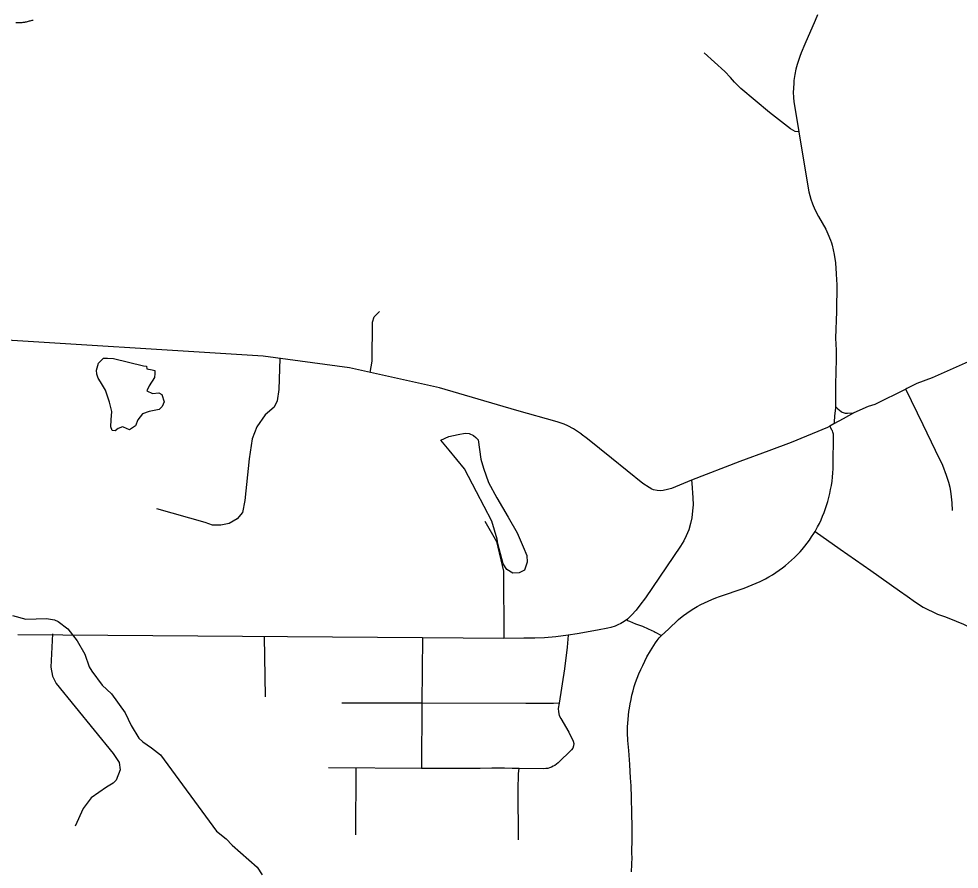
# Model space of a CAD drawing. Extents: x -19 to 366, y -4 to 359.
# Drawn here: x 146.509 to 147.665, y 188.183 to 189.228 of the extents above; entities that cross this region are included whole.
import ezdxf

# ---------------------------------------------------------------- set-up
doc = ezdxf.new("R2010")
doc.units = 0
for name, color, linetype in [('R_ROW', 7, 'Continuous'), ('R_ROW Annot', 7, 'Continuous'), ('R_Striping', 7, 'Continuous'), ('R_Temp Easement', 7, 'Continuous'), ('Sheet Fence', 7, 'Continuous')]:
    doc.layers.add(name, color=color, linetype=linetype)

msp = doc.modelspace()

# ---------------------------------------------------------------- linework, layer by layer
at = {"layer": 'R_ROW'}
for points in [[(146.9409, 188.7932), (146.9434, 188.8073), (146.944, 188.8551), (146.946, 188.8617), (146.9525, 188.8682)], [(147.2005, 188.7175), (147.1906, 188.7239), (147.1839, 188.7278), (147.1794, 188.7297), (147.1705, 188.7327), (147.1212, 188.7466), (147.0263, 188.7742), (146.9156, 188.7989), (146.8093, 188.8133), (146.455, 188.8355), (146.4343, 188.8353), (146.4137, 188.8322), (146.327, 188.8154), (146.3152, 188.8122), (146.3039, 188.8071), (146.2937, 188.8004), (146.2846, 188.7921), (146.277, 188.7824), (146.2712, 188.7724)], [(146.8301, 188.8105), (146.8287, 188.7725), (146.8268, 188.7584), (146.823, 188.7507), (146.8121, 188.7411), (146.8018, 188.7263), (146.7961, 188.7116), (146.7922, 188.6872), (146.7871, 188.6359), (146.7839, 188.6212), (146.7775, 188.6135), (146.7679, 188.6077), (146.7576, 188.6058), (146.7474, 188.6058), (146.7384, 188.609), (146.6788, 188.6257)], [(147.2571, 188.4902), (147.2558, 188.4893), (147.2529, 188.4873), (147.2488, 188.4849), (147.2453, 188.4831), (147.242, 188.4818), (147.2366, 188.4802), (147.2329, 188.4792), (147.2204, 188.4766), (147.1954, 188.4723), (147.1841, 188.4706)], [(147.2571, 188.4887), (147.2558, 188.4893)], [(147.0051, 188.4675), (146.5082, 188.4712)], [(146.5505, 188.4724), (146.5488, 188.4314), (146.5506, 188.4204), (146.5552, 188.4112), (146.6254, 188.3253), (146.6326, 188.3143), (146.6338, 188.3052), (146.6287, 188.2924), (146.6251, 188.289), (146.6172, 188.284), (146.5981, 188.2709), (146.5883, 188.2577), (146.5785, 188.236)], [(147.1841, 188.4706), (147.1691, 188.4687), (147.1549, 188.4675), (147.1432, 188.4671), (147.1296, 188.4671), (147.1051, 188.4667)], [(147.1841, 188.4706), (147.1829, 188.4557), (147.1796, 188.4291), (147.173, 188.3871)], [(146.8108, 188.4689), (146.8121, 188.3948)], [(147.0051, 188.4675), (147.0046, 188.3871)], [(147.1051, 188.4667), (147.0051, 188.4675)], [(147.0046, 188.3871), (146.906, 188.3872)], [(147.0046, 188.3871), (147.0041, 188.307)], [(147.173, 188.3871), (147.1661, 188.3865), (147.1512, 188.3867), (147.132, 188.3865), (147.0046, 188.3871)], [(147.173, 188.3871), (147.172, 188.3807), (147.1722, 188.3763), (147.1732, 188.3721), (147.1751, 188.3682), (147.1852, 188.3515), (147.1903, 188.3403), (147.1911, 188.3375), (147.1909, 188.3346), (147.19, 188.3319), (147.1882, 188.3296), (147.1718, 188.3137), (147.17, 188.3121), (147.168, 188.3107), (147.1659, 188.3095), (147.1637, 188.3084), (147.1614, 188.3076), (147.159, 188.307), (147.1566, 188.3067), (147.1542, 188.3065), (147.1239, 188.3068)], [(147.0041, 188.307), (146.8896, 188.3075)], [(146.9232, 188.3074), (146.9229, 188.2252)], [(147.1239, 188.3068), (147.1154, 188.307), (147.1058, 188.3071), (147.0978, 188.3071), (147.0905, 188.3071), (147.076, 188.3068), (147.0701, 188.3068), (147.0583, 188.3069), (147.0512, 188.3069), (147.048, 188.3069), (147.0427, 188.3069), (147.0312, 188.307), (147.0041, 188.307)], [(147.1233, 188.2191), (147.1233, 188.2218), (147.1233, 188.2246), (147.1232, 188.2288), (147.1231, 188.233), (147.1231, 188.2383), (147.123, 188.2434), (147.123, 188.2479), (147.1229, 188.253), (147.1228, 188.2587), (147.1228, 188.2652), (147.1228, 188.2748), (147.1229, 188.2785), (147.1229, 188.2834), (147.123, 188.2974), (147.1231, 188.3005), (147.1239, 188.3068)]]:
    msp.add_lwpolyline(points, dxfattribs=at)
at = {"layer": 'R_ROW Annot'}
for points in [[(146.527, 189.2257), (146.5266, 189.2257), (146.5259, 189.2255), (146.5251, 189.2254), (146.5228, 189.2248), (146.5222, 189.2246), (146.5183, 189.2236), (146.5176, 189.2235), (146.517, 189.2233), (146.5162, 189.2232), (146.5142, 189.2229), (146.5132, 189.2228), (146.5118, 189.2227), (146.5112, 189.2226), (146.5106, 189.2226), (146.5058, 189.2225)], [(147.0816, 188.6106), (147.0962, 188.5856), (147.1048, 188.5491), (147.1051, 188.4667)]]:
    msp.add_lwpolyline(points, dxfattribs=at)
at = {"layer": 'R_Striping'}
for points in [[(147.4906, 189.2326), (147.4877, 189.2256), (147.4749, 189.1966), (147.4705, 189.186), (147.4687, 189.1813), (147.4654, 189.1716), (147.4639, 189.1657), (147.4626, 189.1591), (147.4615, 189.1517), (147.4615, 189.1489), (147.4608, 189.1419), (147.4607, 189.1377), (147.461, 189.1311), (147.4616, 189.1255), (147.4633, 189.1138), (147.4676, 189.0887)], [(147.4676, 189.0887), (147.463, 189.0892), (147.4573, 189.0924), (147.4317, 189.1126), (147.3965, 189.1419), (147.3911, 189.1472), (147.3886, 189.1498), (147.3836, 189.1554), (147.3767, 189.1629), (147.3511, 189.1858)], [(147.4676, 189.0887), (147.4781, 189.0247), (147.48, 189.0152), (147.4823, 189.0061), (147.4843, 189.0004), (147.4873, 188.9933), (147.4918, 188.9847), (147.5006, 188.9692), (147.5033, 188.9637), (147.5065, 188.9559), (147.5077, 188.9525), (147.5086, 188.9494), (147.5109, 188.9383), (147.5124, 188.9277), (147.5136, 188.9145), (147.514, 188.9071), (147.5141, 188.9012)], [(147.5141, 188.9012), (147.5139, 188.8682), (147.5128, 188.8355), (147.5133, 188.8207), (147.5134, 188.8097), (147.5128, 188.7783), (147.5126, 188.7514)], [(147.6868, 188.8111), (147.6314, 188.7867), (147.6127, 188.7797), (147.6003, 188.7735)], [(147.5988, 188.7727), (147.5608, 188.7538), (147.5529, 188.7516), (147.5351, 188.7436)], [(147.6003, 188.7735), (147.5988, 188.7727)], [(147.6563, 188.6238), (147.656, 188.633), (147.6552, 188.6407), (147.6542, 188.6475), (147.6533, 188.6521), (147.6517, 188.6583), (147.649, 188.6667), (147.6443, 188.6789), (147.6355, 188.6975), (147.6201, 188.7291), (147.5988, 188.7727)], [(147.5126, 188.7514), (147.5126, 188.7493), (147.5115, 188.7398), (147.511, 188.7323), (147.5105, 188.7302)], [(147.5126, 188.7514), (147.5155, 188.7485), (147.5194, 188.7453), (147.5208, 188.7446), (147.5245, 188.7432), (147.5275, 188.7431), (147.5351, 188.7436)], [(147.5351, 188.7436), (147.522, 188.7363), (147.5105, 188.7302), (147.5058, 188.7272)], [(147.5058, 188.7272), (147.5026, 188.7257), (147.4581, 188.7074), (147.4307, 188.6969), (147.395, 188.6839), (147.3357, 188.6611)], [(147.4906, 188.6036), (147.4928, 188.6079), (147.4948, 188.6122), (147.4967, 188.6166), (147.4985, 188.6211), (147.4999, 188.6249), (147.5015, 188.6297), (147.503, 188.6346), (147.5043, 188.6396), (147.5055, 188.6446), (147.5066, 188.6496), (147.5075, 188.6546), (147.5083, 188.6597), (147.5089, 188.6648), (147.5093, 188.6699), (147.5096, 188.675), (147.5098, 188.6795), (147.51, 188.7161), (147.51, 188.7175), (147.5098, 188.7188), (147.5095, 188.7201), (147.5091, 188.7214), (147.5087, 188.722), (147.5058, 188.7272)], [(147.3357, 188.6611), (147.3111, 188.6508), (147.3064, 188.6493), (147.301, 188.6481), (147.2972, 188.6478), (147.2935, 188.6481), (147.2889, 188.6489), (147.2868, 188.6498), (147.2836, 188.6518), (147.2758, 188.657), (147.2376, 188.688), (147.2079, 188.7117), (147.2003, 188.7175)], [(147.3357, 188.6611), (147.3362, 188.6571), (147.3374, 188.6394), (147.3376, 188.6305), (147.3371, 188.6234), (147.336, 188.6148), (147.3345, 188.6079), (147.3323, 188.6), (147.3309, 188.5962), (147.3293, 188.5924), (147.3262, 188.5864), (147.3223, 188.5798), (147.279, 188.5164), (147.2724, 188.5075), (147.2677, 188.5015), (147.2619, 188.495), (147.2576, 188.4906), (147.2571, 188.4902)], [(147.2987, 188.4702), (147.3073, 188.478), (147.3196, 188.4898), (147.322, 188.4917), (147.326, 188.4948), (147.3301, 188.4977), (147.3342, 188.5005), (147.3385, 188.5032), (147.3428, 188.5057), (147.3472, 188.5081), (147.3517, 188.5104), (147.3562, 188.5125), (147.3608, 188.5145), (147.3655, 188.5164), (147.3702, 188.5181), (147.4002, 188.5285), (147.4052, 188.5303), (147.4102, 188.5323), (147.4152, 188.5344), (147.4201, 188.5366), (147.4249, 188.539), (147.4266, 188.5399), (147.4309, 188.5423), (147.4352, 188.5448), (147.4393, 188.5475), (147.4434, 188.5503), (147.4473, 188.5532), (147.4512, 188.5562), (147.455, 188.5593), (147.4587, 188.5626), (147.4623, 188.566), (147.4658, 188.5695), (147.4692, 188.5731), (147.4718, 188.576), (147.4749, 188.5797), (147.4778, 188.5835), (147.4806, 188.5874), (147.4833, 188.5913), (147.4859, 188.5953), (147.4875, 188.5981)], [(147.4875, 188.5981), (147.4883, 188.5995), (147.4906, 188.6036)], [(147.4875, 188.5981), (147.5185, 188.5764), (147.5561, 188.5499), (147.5913, 188.525), (147.6008, 188.5183), (147.6109, 188.5113), (147.6204, 188.5049), (147.6381, 188.4965), (147.6465, 188.4934), (147.6518, 188.4914), (147.67, 188.4842), (147.6792, 188.4795), (147.6848, 188.4759), (147.6899, 188.4715), (147.6959, 188.464), (147.7013, 188.4561), (147.7042, 188.4514)], [(147.2571, 188.4887), (147.2594, 188.4876), (147.2631, 188.486), (147.2668, 188.4845), (147.2705, 188.4831), (147.2743, 188.4819), (147.2754, 188.4816), (147.2826, 188.4784), (147.2898, 188.475), (147.2909, 188.4744), (147.2987, 188.4702)], [(147.2621, 188.1799), (147.2626, 188.1981), (147.2625, 188.2021), (147.2626, 188.2221), (147.2627, 188.2354), (147.2625, 188.2515), (147.2621, 188.2712), (147.2615, 188.2855), (147.2609, 188.2952), (147.2603, 188.3031), (147.2598, 188.3117), (147.2586, 188.3291), (147.2576, 188.3411), (147.2572, 188.3506), (147.2572, 188.351), (147.2572, 188.3547), (147.2572, 188.3585), (147.2575, 188.3623), (147.2579, 188.3674), (147.2589, 188.377), (147.2594, 188.381), (147.2603, 188.3863), (147.2614, 188.3917), (147.2625, 188.397), (147.2639, 188.4023), (147.2654, 188.4075), (147.267, 188.4123), (147.269, 188.4177), (147.2711, 188.423), (147.2734, 188.4283), (147.2758, 188.4335), (147.2784, 188.4387), (147.281, 188.4438), (147.2854, 188.4512), (147.2873, 188.4546), (147.2893, 188.4578), (147.2914, 188.4611), (147.2937, 188.4642), (147.2961, 188.4672), (147.2987, 188.4702)]]:
    msp.add_lwpolyline(points, dxfattribs=at)
at = {"layer": 'R_Temp Easement'}
for points in [[(146.6661, 188.8009), (146.6667, 188.7978), (146.673, 188.7965), (146.6762, 188.7956), (146.6765, 188.7918), (146.6759, 188.7871), (146.6693, 188.7769), (146.6664, 188.7706), (146.6737, 188.7675), (146.6813, 188.7681), (146.6848, 188.7662), (146.688, 188.7571), (146.6854, 188.7514), (146.6816, 188.7479), (146.6696, 188.7454), (146.6614, 188.7425), (146.6557, 188.7352), (146.6526, 188.7277), (146.6453, 188.7229), (146.638, 188.7261), (146.6367, 188.7264), (146.6314, 188.7245), (146.6276, 188.7216), (146.6241, 188.722), (146.6225, 188.7264), (146.6228, 188.7352), (146.6234, 188.7453), (146.6206, 188.7567), (146.6158, 188.7715), (146.6098, 188.7816), (146.6069, 188.7864), (146.6053, 188.7911), (146.6047, 188.7962), (146.6072, 188.8047), (146.611, 188.8085), (146.6135, 188.811), (146.6183, 188.811), (146.6256, 188.8104), (146.6626, 188.8013), (146.6661, 188.8009)], [(147.0735, 188.7106), (147.0767, 188.6867), (147.0801, 188.6756), (147.0865, 188.6579), (147.0966, 188.6393), (147.1103, 188.6156), (147.1214, 188.5963), (147.129, 188.579), (147.1334, 188.5686), (147.1338, 188.5603), (147.1306, 188.5506), (147.124, 188.5471), (147.116, 188.5468), (147.1088, 188.5512), (147.1043, 188.5584), (147.0977, 188.5827), (147.097, 188.5884), (147.0903, 188.6105), (147.0716, 188.6468), (147.0567, 188.6749), (147.038, 188.698), (147.0276, 188.7103), (147.0377, 188.7144), (147.0491, 188.7169), (147.0576, 188.7185), (147.0624, 188.7182), (147.0678, 188.716), (147.0709, 188.7132), (147.0735, 188.7106)], [(146.5015, 188.4949), (146.518, 188.4902), (146.5435, 188.491), (146.5531, 188.4894), (146.5575, 188.4875), (146.5695, 188.4784), (146.5808, 188.4635), (146.5905, 188.4472), (146.5959, 188.4318), (146.5989, 188.4263), (146.6115, 188.4091), (146.623, 188.3987), (146.6401, 188.3754), (146.6474, 188.3595), (146.6568, 188.3442), (146.6615, 188.3395), (146.6722, 188.3323), (146.6832, 188.3238), (146.7521, 188.2297), (146.7639, 188.2205), (146.7716, 188.2127), (146.802, 188.1855), (146.8082, 188.1762)]]:
    msp.add_lwpolyline(points, dxfattribs=at)
at = {"layer": 'Sheet Fence'}
for points in [[(154.1159, 1.8709), (153.9063, 10.4874), (153.696, 19.1041), (153.485, 27.7209), (153.2733, 36.3378), (153.0608, 44.9549), (152.8476, 53.5721), (152.6337, 62.1894), (152.419, 70.8069), (152.2036, 79.4245), (151.9875, 88.0422), (151.7707, 96.6601), (151.5531, 105.2782), (151.3348, 113.8963), (151.1158, 122.5147), (150.8961, 131.1331), (150.6757, 139.7517), (150.4545, 148.3704), (150.2326, 156.9893), (150.0101, 165.6083), (149.7867, 174.2275), (149.5627, 182.8468), (149.338, 191.4662), (149.1125, 200.0858), (148.8864, 208.7055), (148.6595, 217.3254), (148.4319, 225.9454), (148.2037, 234.5655), (147.9747, 243.1858), (147.745, 251.8063), (147.5146, 260.4269), (147.2835, 269.0476), (147.0517, 277.6685), (146.8191, 286.2895), (146.5859, 294.9106), (146.352, 303.5319), (146.1174, 312.1534), (145.8821, 320.775), (145.6461, 329.3967), (145.4094, 338.0186), (145.172, 346.6406)], [(146.7783, 1.697), (146.5788, 10.3131), (146.3785, 18.9294), (146.1776, 27.5458), (145.9759, 36.1624), (145.7736, 44.7791), (145.5705, 53.396), (145.3668, 62.013), (145.1624, 70.6301), (144.9572, 79.2474), (144.7514, 87.8648), (144.5449, 96.4823), (144.3377, 105.1), (144.1299, 113.7179), (143.9213, 122.3359), (143.712, 130.954), (143.5021, 139.5723), (143.2915, 148.1907), (143.0802, 156.8092), (142.8682, 165.4279), (142.6555, 174.0468), (142.4422, 182.6658), (142.2282, 191.2849), (142.0135, 199.9042), (141.7981, 208.5236), (141.582, 217.1432), (141.3653, 225.7629), (141.1479, 234.3828), (140.9298, 243.0028), (140.711, 251.623), (140.4916, 260.2433), (140.2715, 268.8638), (140.0508, 277.4844), (139.8293, 286.1051), (139.6072, 294.726), (139.3845, 303.3471), (139.161, 311.9683), (138.937, 320.5896), (138.7122, 329.2111), (138.4868, 337.8328), (138.2607, 346.4546)], [(0, 180.8999), (7.1228, 180.9044), (14.2457, 180.9176), (21.3685, 180.9397), (28.4912, 180.9706), (35.614, 181.0103), (42.7366, 181.0589), (49.8592, 181.1163), (56.9818, 181.1825), (64.1042, 181.2575), (71.2266, 181.3414), (78.3488, 181.4341), (85.4709, 181.5357), (92.5929, 181.646), (99.7147, 181.7652), (106.8364, 181.8933), (113.9579, 182.0301), (121.0793, 182.1758), (128.2005, 182.3303), (135.3214, 182.4936), (142.4422, 182.6658), (149.5627, 182.8468), (156.683, 183.0366), (163.8031, 183.2352), (170.9229, 183.4427), (178.0425, 183.659), (185.1617, 183.8841), (192.2807, 184.1181), (199.3994, 184.3608), (206.5178, 184.6124), (213.6359, 184.8728), (220.7537, 185.1421), (227.8711, 185.4201), (234.9881, 185.707), (242.1048, 186.0027), (249.2212, 186.3073), (256.3371, 186.6206), (263.4526, 186.9428), (270.5678, 187.2738), (277.6825, 187.6136), (284.7968, 187.9622), (291.9107, 188.3197), (299.0241, 188.6859), (306.1371, 189.061), (313.2495, 189.4449), (320.3615, 189.8377), (327.4731, 190.2392), (334.5841, 190.6495), (341.6946, 191.0687)]]:
    msp.add_spline(points, degree=3, dxfattribs=at)

doc.saveas('drawing.dxf')
